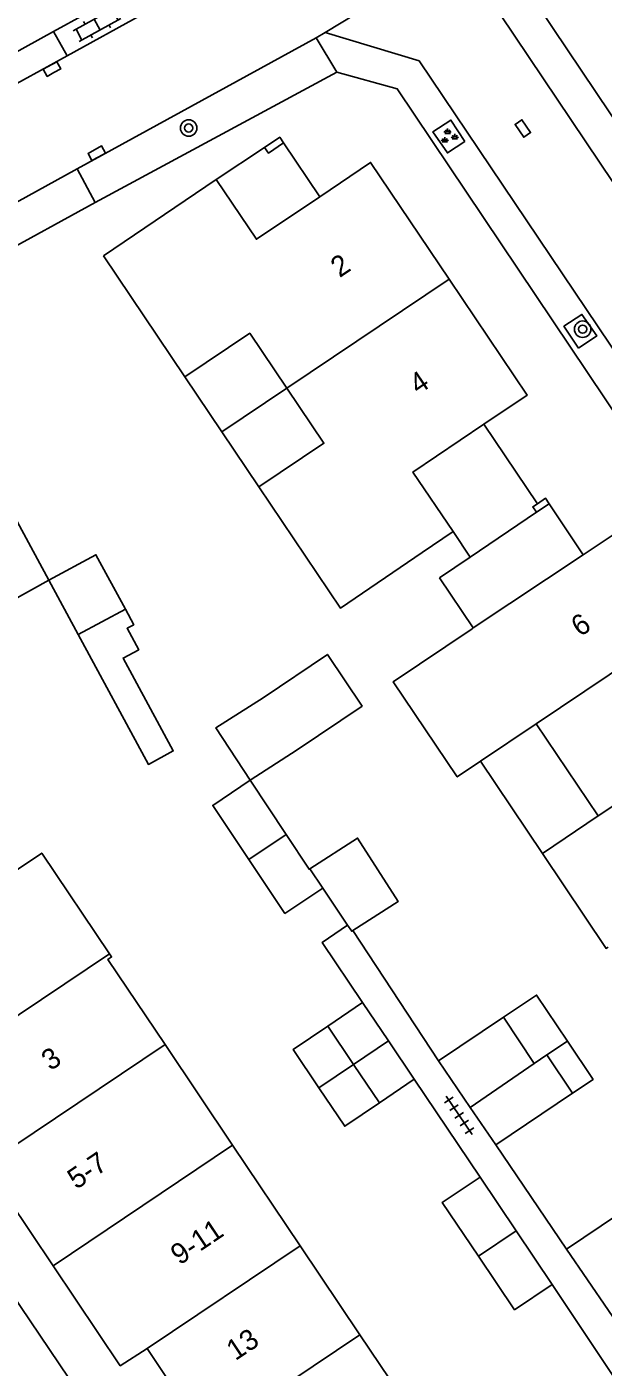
# Model space of a CAD drawing. Extents: x 136000 to 141014, y 402000 to 403500.
# Drawn here: x 137404.7 to 137432.7, y 402297.7 to 402362.7 of the extents above; entities that cross this region are included whole.
import ezdxf

# ---------------------------------------------------------------- set-up
doc = ezdxf.new("R2010")
doc.units = 0
for name, color, linetype in [('gg-afsc-erfafscheiding', 7, 'Continuous'), ('gg-afsc-muur', 7, 'Continuous'), ('gg-anno-huisnummerreeks BGT', 7, 'Continuous'), ('gg-bbg-gedigitaliseerde bebouwing', 7, 'Continuous'), ('gg-bbg-gedigitaliseerde bijgebouw', 7, 'Continuous'), ('gg-bbg-hoofdgebouw', 7, 'Continuous'), ('gg-bbg-luifel en loopbrug', 7, 'Continuous'), ('gg-bbg-onder overbouw', 7, 'Continuous'), ('gg-bbg-pand overbouw', 7, 'Continuous'), ('gg-bbg-pilaar onder overbouw', 7, 'Continuous'), ('gg-bbg-pilaar pand', 7, 'Continuous'), ('gg-bbg-tussenscheiding', 7, 'Continuous'), ('gg-knt-verharding', 7, 'Continuous'), ('gg-knt-verharding nz', 7, 'Continuous'), ('gt-grn-weggrens', 7, 'Continuous'), ('gt-symb-boom', 7, 'Continuous'), ('gt-symb-groenvak', 7, 'Continuous'), ('gt-symb-klinker verharding', 7, 'Continuous'), ('gt-symb-kolk', 7, 'Continuous'), ('gt-symb-tegel verharding', 7, 'Continuous')]:
    doc.layers.add(name, color=color, linetype=linetype)

# ---------------------------------------------------------------- blocks, each defined once
blk = doc.blocks.new('gt0-TEG1')
at = {"layer": 'gt-symb-tegel verharding'}
for p, q in [((-1.125, 0), (1.125, 0)), ((-0.9, -0.25), (-0.9, 0.25)), ((-0.45, -0.25), (-0.45, 0.25)), ((0, -0.25), (0, 0.25)), ((0.45, -0.25), (0.45, 0.25)), ((0.9, -0.25), (0.9, 0.25))]:
    blk.add_line(p, q, dxfattribs=at)
blk = doc.blocks.new('gt0-BOOM')
at = {"layer": 'gt-symb-boom'}
for radius in [0.4, 0.2]:
    blk.add_circle((0, 0), radius, dxfattribs=at)
blk = doc.blocks.new('gt0-KOLK')
at = {"layer": 'gt-symb-kolk'}
blk.add_lwpolyline([(0, 0), (0.375, 0), (0.375, 0.4), (-0.375, 0.4), (-0.375, 0), (0, 0)], dxfattribs=at)
blk = doc.blocks.new('gt0-KL1')
at = {"layer": 'gt-symb-klinker verharding'}
for p, q in [((-1.15, 0.3), (1.15, 0.3)), ((-1, -0.3), (-1, 0.3)), ((-0.5, 0.3), (-0.5, 0.45)), ((0, -0.3), (0, 0.3)), ((0.5, 0.3), (0.5, 0.45)), ((1, -0.3), (1, 0.3)), ((-1.15, -0.3), (1.15, -0.3)), ((-0.5, -0.45), (-0.5, -0.3)), ((0.5, -0.45), (0.5, -0.3))]:
    blk.add_line(p, q, dxfattribs=at)
blk = doc.blocks.new('gt0-GRVAK')
at = {"layer": 'gt-symb-groenvak'}
for p, q in [((-0.11, 0.189), (-0.228, 0.24)), ((-0.182, 0.153), (0.088, 0.153)), ((-0.091, 0.211), (-0.156, 0.322)), ((-0.047, 0.214), (-0.047, 0.393)), ((-0.004, 0.211), (0.061, 0.322)), ((0.015, 0.189), (0.133, 0.24)), ((0.262, -0.052), (0.197, 0.059)), ((0.305, -0.049), (0.305, 0.13)), ((0.349, -0.052), (0.414, 0.059)), ((-0.245, -0.228), (-0.363, -0.177)), ((-0.318, -0.264), (-0.047, -0.264)), ((-0.226, -0.206), (-0.291, -0.095)), ((-0.183, -0.203), (-0.183, -0.024)), ((-0.139, -0.206), (-0.074, -0.095)), ((-0.12, -0.228), (-0.002, -0.177)), ((0.243, -0.074), (0.125, -0.023)), ((0.17, -0.11), (0.441, -0.11)), ((0.368, -0.074), (0.486, -0.023))]:
    blk.add_line(p, q, dxfattribs=at)

msp = doc.modelspace()

# ---------------------------------------------------------------- linework, layer by layer
at = {"layer": 'gg-afsc-erfafscheiding'}
for p, q in [((137419.735, 402360.547), (137407.986, 402354.22)), ((137424.66, 402312.549), (137420.509, 402318.88)), ((137426.68, 402306.91), (137423.48, 402311.66)), ((137427.44, 402308.48), (137430.887, 402303.421)), ((137433.96, 402296.05), (137430.19, 402301.7))]:
    msp.add_line(p, q, dxfattribs=at)
msp.add_lwpolyline([(137420.253, 402319.134), (137419.016, 402318.302), (137420.98, 402315.38)], dxfattribs=at)
at = {"layer": 'gg-afsc-muur'}
msp.add_lwpolyline([(137430.044, 402339.596), (137429.867, 402339.862), (137429.469, 402339.597)], dxfattribs=at)
at = {"layer": 'gg-bbg-gedigitaliseerde bebouwing'}
for p, q in [((137408.4, 402351.62), (137412.35, 402345.75)), ((137402.65, 402341.6), (137405.744, 402335.884)), ((137423.872, 402337.224), (137425.37, 402338.24)), ((137433.38, 402338.24), (137431.692, 402337.117)), ((137431.692, 402337.117), (137426.353, 402333.565)), ((137426.353, 402333.565), (137426.3, 402333.53)), ((137429.408, 402328.919), (137426.703, 402327.099)), ((137429.408, 402328.919), (137432.424, 402324.443)), ((137432.424, 402324.443), (137429.709, 402322.621)), ((137414.664, 402308.467), (137411.387, 402313.345)), ((137417.944, 402303.584), (137414.664, 402308.467)), ((137420.849, 402299.259), (137417.944, 402303.584))]:
    msp.add_line(p, q, dxfattribs=at)
for points in [[(137412.35, 402345.75), (137415.5, 402347.87), (137417.301, 402345.201)], [(137417.301, 402345.201), (137419.098, 402342.529), (137415.945, 402340.408)], [(137415.945, 402340.408), (137419.9, 402334.53), (137423.872, 402337.224)], [(137405.744, 402335.884), (137402.91, 402334.32), (137401.94, 402336.07), (137397.151, 402333.438)], [(137426.703, 402327.099), (137425.574, 402326.339), (137422.469, 402330.952), (137426.3, 402333.53)], [(137408.69, 402317.749), (137405.4, 402322.64), (137397.56, 402317.38)], [(137429.709, 402322.621), (137432.802, 402318.014), (137432.899, 402318.079)], [(137411.387, 402313.345), (137408.61, 402317.48), (137408.79, 402317.6), (137408.69, 402317.749)], [(137424.036, 402294.915), (137423.94, 402295.06), (137423.75, 402294.94), (137420.849, 402299.259)]]:
    msp.add_lwpolyline(points, dxfattribs=at)
at = {"layer": 'gg-bbg-gedigitaliseerde bijgebouw'}
for p, q in [((137407.172, 402333.246), (137405.744, 402335.884)), ((137409.459, 402334.483), (137407.172, 402333.246)), ((137417.8, 402327.65), (137415.52, 402326.18)), ((137415.52, 402326.18), (137417.263, 402323.546)), ((137420.253, 402319.134), (137419.04, 402320.94)), ((137419.29, 402314.24), (137420.98, 402315.38)), ((137420.98, 402315.38), (137422.23, 402313.52)), ((137427.815, 402314.667), (137424.66, 402312.549)), ((137429.315, 402312.432), (137427.815, 402314.667)), ((137422.23, 402313.52), (137423.48, 402311.66)), ((137426.202, 402310.292), (137424.66, 402312.549)), ((137429.93, 402312.845), (137429.315, 402312.432)), ((137431.176, 402310.988), (137429.93, 402312.845)), ((137423.48, 402311.66), (137421.795, 402310.52)), ((137427.44, 402308.48), (137431.176, 402310.988)), ((137427.44, 402308.48), (137426.202, 402310.292)), ((137426.68, 402306.91), (137428.435, 402304.305)), ((137428.435, 402304.305), (137430.19, 402301.7)), ((137430.887, 402303.421), (137433.931, 402298.954))]:
    msp.add_line(p, q, dxfattribs=at)
for points in [[(137405.744, 402335.884), (137408.031, 402337.122), (137409.459, 402334.483)], [(137416.15, 402330.18), (137419.268, 402332.278), (137420.954, 402329.772), (137417.8, 402327.65)], [(137415.52, 402326.18), (137413.86, 402328.72), (137416.15, 402330.18)], [(137415.458, 402322.325), (137413.7, 402324.95), (137415.52, 402326.18)], [(137417.263, 402323.546), (137418.381, 402321.855), (137418.413, 402321.876)], [(137418.413, 402321.876), (137420.734, 402323.363), (137422.705, 402320.287), (137420.509, 402318.88)], [(137419.04, 402320.94), (137417.21, 402319.71), (137415.458, 402322.325)], [(137420.509, 402318.88), (137420.449, 402318.842), (137420.253, 402319.134)], [(137418.849, 402311.248), (137417.6, 402313.1), (137419.29, 402314.24)], [(137421.795, 402310.52), (137420.11, 402309.38), (137418.849, 402311.248)], [(137426.606, 402303.073), (137424.85, 402305.68), (137426.68, 402306.91)], [(137430.887, 402303.421), (137433.402, 402305.114), (137436.42, 402300.629)], [(137430.19, 402301.7), (137428.36, 402300.47), (137426.606, 402303.073)]]:
    msp.add_lwpolyline(points, dxfattribs=at)
at = {"layer": 'gg-bbg-hoofdgebouw'}
for p, q in [((137408.4, 402351.62), (137413.87, 402355.33)), ((137410.51, 402298.59), (137413.405, 402294.27))]:
    msp.add_line(p, q, dxfattribs=at)
for points in [[(137418.895, 402354.497), (137421.37, 402356.16), (137425.18, 402350.5)], [(137425.18, 402350.5), (137428.97, 402344.87), (137426.869, 402343.454)], [(137426.869, 402343.454), (137423.42, 402341.13), (137425.37, 402338.24)], [(137403.95, 402308.35), (137402.69, 402307.46), (137405.95, 402302.61)], [(137405.95, 402302.61), (137409.21, 402297.76), (137410.51, 402298.59)]]:
    msp.add_lwpolyline(points, dxfattribs=at)
at = {"layer": 'gg-bbg-luifel en loopbrug'}
for p, q in [((137412.35, 402345.75), (137414.147, 402343.079)), ((137417.301, 402345.201), (137414.147, 402343.079)), ((137429.469, 402339.597), (137426.869, 402343.454)), ((137414.147, 402343.079), (137415.945, 402340.408)), ((137430.044, 402339.596), (137429.42, 402339.18)), ((137431.692, 402337.117), (137430.044, 402339.596)), ((137429.42, 402339.18), (137426.207, 402337.006)), ((137426.207, 402337.006), (137425.37, 402338.24)), ((137426.207, 402337.006), (137424.708, 402335.991)), ((137426.353, 402333.565), (137424.708, 402335.991)), ((137429.709, 402322.621), (137426.703, 402327.099)), ((137429.93, 402312.845), (137430.926, 402313.514))]:
    msp.add_line(p, q, dxfattribs=at)
for points in [[(137429.42, 402339.18), (137429.243, 402339.446), (137429.469, 402339.597)], [(137409.459, 402334.483), (137409.87, 402333.724), (137409.546, 402333.548), (137410.107, 402332.511), (137409.351, 402332.102), (137411.787, 402327.599), (137410.581, 402326.946), (137407.172, 402333.246)], [(137430.926, 402313.514), (137429.426, 402315.748), (137427.815, 402314.667)], [(137431.176, 402310.988), (137432.173, 402311.657), (137430.926, 402313.514)]]:
    msp.add_lwpolyline(points, dxfattribs=at)
at = {"layer": 'gg-bbg-onder overbouw'}
msp.add_lwpolyline([(137413.87, 402355.33), (137415.82, 402352.43), (137418.895, 402354.497)], dxfattribs=at)
at = {"layer": 'gg-bbg-pand overbouw'}
for p, q in [((137417.138, 402357.111), (137418.895, 402354.497)), ((137413.87, 402355.33), (137416.222, 402356.886))]:
    msp.add_line(p, q, dxfattribs=at)
at = {"layer": 'gg-bbg-pilaar onder overbouw'}
msp.add_lwpolyline([(137417.138, 402357.111), (137416.406, 402356.617), (137416.222, 402356.886)], dxfattribs=at)
at = {"layer": 'gg-bbg-pilaar pand'}
msp.add_lwpolyline([(137416.222, 402356.886), (137416.955, 402357.38), (137417.138, 402357.111)], dxfattribs=at)
at = {"layer": 'gg-bbg-tussenscheiding'}
for p, q in [((137417.301, 402345.201), (137425.18, 402350.5)), ((137429.408, 402328.919), (137437.708, 402334.495)), ((137432.424, 402324.443), (137439.477, 402329.177)), ((137415.458, 402322.325), (137417.263, 402323.546)), ((137419.04, 402320.94), (137418.413, 402321.876)), ((137400.84, 402312.489), (137408.69, 402317.749)), ((137420.54, 402312.384), (137419.29, 402314.24)), ((137422.23, 402313.52), (137420.54, 402312.384)), ((137411.387, 402313.345), (137403.95, 402308.35)), ((137420.54, 402312.384), (137418.849, 402311.248)), ((137421.795, 402310.52), (137420.54, 402312.384)), ((137426.202, 402310.292), (137429.315, 402312.432)), ((137405.95, 402302.61), (137414.664, 402308.467)), ((137428.435, 402304.305), (137426.606, 402303.073)), ((137417.944, 402303.584), (137410.51, 402298.59)), ((137413.405, 402294.27), (137420.849, 402299.259))]:
    msp.add_line(p, q, dxfattribs=at)
at = {"layer": 'gg-knt-verharding'}
for p, q in [((137409.647, 402364.532), (137405.969, 402362.508)), ((137405.969, 402362.508), (137393.137, 402355.448)), ((137405.969, 402362.508), (137406.636, 402361.335)), ((137418.717, 402362.215), (137407.114, 402355.842)), ((137419.735, 402360.547), (137418.717, 402362.215)), ((137406.636, 402361.335), (137393.773, 402354.261)), ((137407.114, 402355.842), (137407.986, 402354.22)), ((137407.986, 402354.22), (137374.641, 402335.894))]:
    msp.add_line(p, q, dxfattribs=at)
for points in [[(137487.996, 402295.205), (137455.86, 402324.54), (137429.54, 402363.69), (137430.25, 402367.32)], [(137449.529, 402319.71), (137422.661, 402359.738), (137419.735, 402360.547)], [(137425.944, 402357.178), (137425.267, 402358.216), (137424.392, 402357.647), (137425.095, 402356.621), (137425.944, 402357.178)], [(137431.466, 402347.148), (137430.75, 402348.211), (137431.63, 402348.786), (137432.345, 402347.74), (137431.466, 402347.148)], [(137418.387, 402279.864), (137391.744, 402319.313), (137390.408, 402318.563)]]:
    msp.add_lwpolyline(points, dxfattribs=at)
at = {"layer": 'gg-knt-verharding nz'}
for p, q in [((137406.636, 402361.335), (137410.274, 402363.335)), ((137419.163, 402362.46), (137418.717, 402362.215)), ((137407.114, 402355.842), (137373.753, 402337.507))]:
    msp.add_line(p, q, dxfattribs=at)
for points in [[(137486.813, 402293.94), (137454.46, 402323.48), (137427.67, 402363.33), (137428.62, 402368.21)], [(137450.97, 402320.631), (137423.725, 402361.092), (137419.163, 402362.46)]]:
    msp.add_lwpolyline(points, dxfattribs=at)
at = {"layer": 'gt-grn-weggrens'}
msp.add_line((137419.163, 402362.46), (137428.62, 402368.21), dxfattribs=at)

# ---------------------------------------------------------------- block references
at = {"layer": 'gt-symb-boom'}
for p in [(137412.534, 402357.829), (137431.662, 402348.066)]:
    msp.add_blockref('gt0-BOOM', p, dxfattribs=at)
at = {"layer": 'gt-symb-groenvak'}
msp.add_blockref('gt0-GRVAK', (137425.153, 402357.416), dxfattribs=at)
at = {"layer": 'gt-symb-klinker verharding', "rotation": 28.82083594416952}
msp.add_blockref('gt0-KL1', (137408.084, 402362.846), dxfattribs=at)
at = {"layer": 'gt-symb-kolk'}
for p, rotation in [((137405.993, 402360.517), 28.8208359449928), ((137428.592, 402357.693), -56.08748741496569), ((137408.167, 402356.428), 28.820835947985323)]:
    msp.add_blockref('gt0-KOLK', p, dxfattribs=dict(at, rotation=rotation))
at = {"layer": 'gt-symb-tegel verharding', "rotation": 123.91251258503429}
msp.add_blockref('gt0-TEG1', (137425.666, 402309.912), dxfattribs=at)

# ---------------------------------------------------------------- texts
at = {"layer": 'gg-anno-huisnummerreeks BGT'}
for s, rotation, p in [('2', 33.9, (137419.863, 402350.54)), ('4', 33.9, (137423.681, 402344.868)), ('6', 33.8, (137431.534, 402333.108)), ('3', 33.9, (137405.82, 402312.045)), ('5-7', 33.9, (137407.081, 402306.289)), ('9-11', 33.9, (137412.092, 402302.615)), ('13', 33.8, (137414.801, 402297.976))]:
    msp.add_text(s, height=1, rotation=rotation, dxfattribs=at).set_placement(p)

doc.saveas('drawing.dxf')
